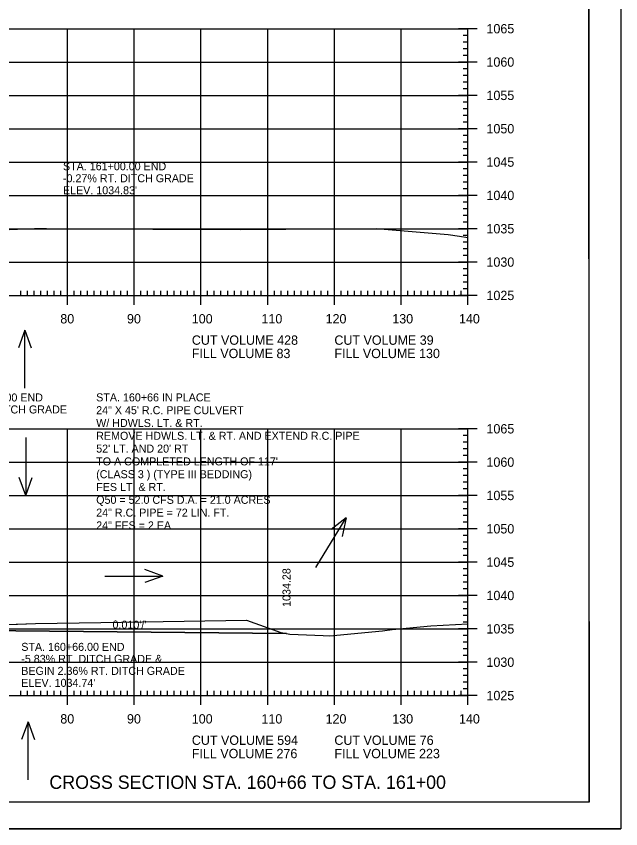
# Model space of a CAD drawing. Extents: x 1322838 to 1324533, y 339903 to 351025.
# Drawn here: x 1323776 to 1323866.6, y 345752.1 to 345873.9 of the extents above; entities that cross this region are included whole.
import ezdxf

# ---------------------------------------------------------------- set-up
doc = ezdxf.new("R2010")
doc.units = 0
for name, color, linetype in [('R_Axis', 7, 'Continuous'), ('R_Axis Annot', 7, 'Continuous'), ('R_Border', 7, 'Continuous'), ('R_Border Notes', 7, 'Continuous'), ('R_Draft', 7, 'Continuous'), ('R_Drive', 7, 'Continuous'), ('R_Exist Surface', 7, 'Continuous'), ('R_Fin Surface', 7, 'Continuous'), ('R_Fin Surface Annot', 7, 'Continuous'), ('R_Grid', 7, 'Continuous'), ('R_No Plot', 7, 'Continuous'), ('R_Water Annot', 7, 'Continuous')]:
    doc.layers.add(name, color=color, linetype=linetype)

msp = doc.modelspace()

# ---------------------------------------------------------------- linework, layer by layer
at = {"layer": 'R_Axis'}
for p, q in [((1323845.12, 345872.08), (1323842.32, 345872.08)), ((1323843.72, 345832.08), (1323843.72, 345872.08)), ((1323843.72, 345871.08), (1323843.02, 345871.08)), ((1323843.72, 345870.08), (1323843.02, 345870.08)), ((1323843.72, 345869.08), (1323843.02, 345869.08)), ((1323843.72, 345868.08), (1323843.02, 345868.08)), ((1323845.12, 345867.08), (1323842.32, 345867.08)), ((1323843.72, 345866.08), (1323843.02, 345866.08)), ((1323843.72, 345865.08), (1323843.02, 345865.08)), ((1323843.72, 345864.08), (1323843.02, 345864.08)), ((1323843.72, 345863.08), (1323843.02, 345863.08)), ((1323845.12, 345862.08), (1323842.32, 345862.08)), ((1323843.72, 345861.08), (1323843.02, 345861.08)), ((1323843.72, 345860.08), (1323843.02, 345860.08)), ((1323843.72, 345859.08), (1323843.02, 345859.08)), ((1323843.72, 345858.08), (1323843.02, 345858.08)), ((1323845.12, 345857.08), (1323842.32, 345857.08)), ((1323843.72, 345856.08), (1323843.02, 345856.08)), ((1323843.72, 345855.08), (1323843.02, 345855.08)), ((1323843.72, 345854.08), (1323843.02, 345854.08)), ((1323843.72, 345853.08), (1323843.02, 345853.08)), ((1323845.12, 345852.08), (1323842.32, 345852.08)), ((1323843.72, 345851.08), (1323843.02, 345851.08)), ((1323843.72, 345850.08), (1323843.02, 345850.08)), ((1323843.72, 345849.08), (1323843.02, 345849.08)), ((1323845.12, 345847.08), (1323842.32, 345847.08)), ((1323843.72, 345848.08), (1323843.02, 345848.08)), ((1323843.72, 345846.08), (1323843.02, 345846.08)), ((1323843.72, 345845.08), (1323843.02, 345845.08)), ((1323843.72, 345844.08), (1323843.02, 345844.08)), ((1323845.12, 345842.08), (1323842.32, 345842.08)), ((1323843.72, 345843.08), (1323843.02, 345843.08)), ((1323843.72, 345841.08), (1323843.02, 345841.08)), ((1323843.72, 345840.08), (1323843.02, 345840.08)), ((1323843.72, 345839.08), (1323843.02, 345839.08)), ((1323843.72, 345838.08), (1323843.02, 345838.08)), ((1323845.12, 345837.08), (1323842.32, 345837.08)), ((1323843.72, 345836.08), (1323843.02, 345836.08)), ((1323843.72, 345835.08), (1323843.02, 345835.08)), ((1323843.72, 345834.08), (1323843.02, 345834.08)), ((1323776.72, 345832.08), (1323776.72, 345832.78)), ((1323777.72, 345832.08), (1323777.72, 345832.78)), ((1323778.72, 345832.08), (1323778.72, 345832.78)), ((1323779.72, 345832.08), (1323779.72, 345832.78)), ((1323780.72, 345832.08), (1323780.72, 345832.78)), ((1323781.72, 345832.08), (1323781.72, 345832.78)), ((1323782.72, 345832.08), (1323782.72, 345832.78)), ((1323783.72, 345830.68), (1323783.72, 345833.48)), ((1323784.72, 345832.08), (1323784.72, 345832.78)), ((1323785.72, 345832.08), (1323785.72, 345832.78)), ((1323786.72, 345832.08), (1323786.72, 345832.78)), ((1323787.72, 345832.08), (1323787.72, 345832.78)), ((1323788.72, 345832.08), (1323788.72, 345832.78)), ((1323789.72, 345832.08), (1323789.72, 345832.78)), ((1323790.72, 345832.08), (1323790.72, 345832.78)), ((1323791.72, 345832.08), (1323791.72, 345832.78)), ((1323792.72, 345832.08), (1323792.72, 345832.78)), ((1323793.72, 345830.68), (1323793.72, 345833.48)), ((1323794.72, 345832.08), (1323794.72, 345832.78)), ((1323795.72, 345832.08), (1323795.72, 345832.78)), ((1323796.72, 345832.08), (1323796.72, 345832.78)), ((1323797.72, 345832.08), (1323797.72, 345832.78)), ((1323798.72, 345832.08), (1323798.72, 345832.78)), ((1323799.72, 345832.08), (1323799.72, 345832.78)), ((1323800.72, 345832.08), (1323800.72, 345832.78)), ((1323801.72, 345832.08), (1323801.72, 345832.78)), ((1323802.72, 345832.08), (1323802.72, 345832.78)), ((1323803.72, 345830.68), (1323803.72, 345833.48)), ((1323804.72, 345832.08), (1323804.72, 345832.78)), ((1323805.72, 345832.08), (1323805.72, 345832.78)), ((1323806.72, 345832.08), (1323806.72, 345832.78)), ((1323807.72, 345832.08), (1323807.72, 345832.78)), ((1323808.72, 345832.08), (1323808.72, 345832.78)), ((1323809.72, 345832.08), (1323809.72, 345832.78)), ((1323810.72, 345832.08), (1323810.72, 345832.78)), ((1323811.72, 345832.08), (1323811.72, 345832.78)), ((1323812.72, 345832.08), (1323812.72, 345832.78)), ((1323813.72, 345830.68), (1323813.72, 345833.48)), ((1323814.72, 345832.08), (1323814.72, 345832.78)), ((1323815.72, 345832.08), (1323815.72, 345832.78)), ((1323816.72, 345832.08), (1323816.72, 345832.78)), ((1323817.72, 345832.08), (1323817.72, 345832.78)), ((1323818.72, 345832.08), (1323818.72, 345832.78)), ((1323819.72, 345832.08), (1323819.72, 345832.78)), ((1323820.72, 345832.08), (1323820.72, 345832.78)), ((1323821.72, 345832.08), (1323821.72, 345832.78)), ((1323822.72, 345832.08), (1323822.72, 345832.78)), ((1323823.72, 345830.68), (1323823.72, 345833.48)), ((1323824.72, 345832.08), (1323824.72, 345832.78)), ((1323825.72, 345832.08), (1323825.72, 345832.78)), ((1323826.72, 345832.08), (1323826.72, 345832.78)), ((1323827.72, 345832.08), (1323827.72, 345832.78)), ((1323828.72, 345832.08), (1323828.72, 345832.78)), ((1323829.72, 345832.08), (1323829.72, 345832.78)), ((1323830.72, 345832.08), (1323830.72, 345832.78)), ((1323831.72, 345832.08), (1323831.72, 345832.78)), ((1323832.72, 345832.08), (1323832.72, 345832.78)), ((1323833.72, 345830.68), (1323833.72, 345833.48)), ((1323834.72, 345832.08), (1323834.72, 345832.78)), ((1323835.72, 345832.08), (1323835.72, 345832.78)), ((1323836.72, 345832.08), (1323836.72, 345832.78)), ((1323837.72, 345832.08), (1323837.72, 345832.78)), ((1323838.72, 345832.08), (1323838.72, 345832.78)), ((1323839.72, 345832.08), (1323839.72, 345832.78)), ((1323840.72, 345832.08), (1323840.72, 345832.78)), ((1323841.72, 345832.08), (1323841.72, 345832.78)), ((1323842.72, 345832.08), (1323842.72, 345832.78)), ((1323843.72, 345833.08), (1323843.02, 345833.08)), ((1323843.72, 345830.68), (1323843.72, 345833.48)), ((1323563.72, 345832.08), (1323843.72, 345832.08)), ((1323845.12, 345832.08), (1323842.32, 345832.08)), ((1323845.12, 345812.08), (1323842.32, 345812.08)), ((1323843.72, 345772.08), (1323843.72, 345812.08)), ((1323843.72, 345811.08), (1323843.02, 345811.08)), ((1323843.72, 345810.08), (1323843.02, 345810.08)), ((1323843.72, 345809.08), (1323843.02, 345809.08)), ((1323843.72, 345808.08), (1323843.02, 345808.08)), ((1323845.12, 345807.08), (1323842.32, 345807.08)), ((1323843.72, 345806.08), (1323843.02, 345806.08)), ((1323843.72, 345805.08), (1323843.02, 345805.08)), ((1323843.72, 345804.08), (1323843.02, 345804.08)), ((1323845.12, 345802.08), (1323842.32, 345802.08)), ((1323843.72, 345803.08), (1323843.02, 345803.08)), ((1323843.72, 345801.08), (1323843.02, 345801.08)), ((1323843.72, 345800.08), (1323843.02, 345800.08)), ((1323843.72, 345799.08), (1323843.02, 345799.08)), ((1323845.12, 345797.08), (1323842.32, 345797.08)), ((1323843.72, 345798.08), (1323843.02, 345798.08)), ((1323843.72, 345796.08), (1323843.02, 345796.08)), ((1323843.72, 345795.08), (1323843.02, 345795.08)), ((1323843.72, 345794.08), (1323843.02, 345794.08)), ((1323843.72, 345793.08), (1323843.02, 345793.08)), ((1323845.12, 345792.08), (1323842.32, 345792.08)), ((1323843.72, 345791.08), (1323843.02, 345791.08)), ((1323843.72, 345790.08), (1323843.02, 345790.08)), ((1323843.72, 345789.08), (1323843.02, 345789.08)), ((1323843.72, 345788.08), (1323843.02, 345788.08)), ((1323845.12, 345787.08), (1323842.32, 345787.08)), ((1323843.72, 345786.08), (1323843.02, 345786.08)), ((1323843.72, 345785.08), (1323843.02, 345785.08)), ((1323843.72, 345784.08), (1323843.02, 345784.08)), ((1323843.72, 345783.08), (1323843.02, 345783.08)), ((1323845.12, 345782.08), (1323842.32, 345782.08)), ((1323843.72, 345781.08), (1323843.02, 345781.08)), ((1323843.72, 345780.08), (1323843.02, 345780.08)), ((1323843.72, 345779.08), (1323843.02, 345779.08)), ((1323843.72, 345778.08), (1323843.02, 345778.08)), ((1323845.12, 345777.08), (1323842.32, 345777.08)), ((1323843.72, 345776.08), (1323843.02, 345776.08)), ((1323843.72, 345775.08), (1323843.02, 345775.08)), ((1323843.72, 345774.08), (1323843.02, 345774.08)), ((1323776.72, 345772.08), (1323776.72, 345772.78)), ((1323777.72, 345772.08), (1323777.72, 345772.78)), ((1323778.72, 345772.08), (1323778.72, 345772.78)), ((1323779.72, 345772.08), (1323779.72, 345772.78)), ((1323780.72, 345772.08), (1323780.72, 345772.78)), ((1323781.72, 345772.08), (1323781.72, 345772.78)), ((1323782.72, 345772.08), (1323782.72, 345772.78)), ((1323783.72, 345770.68), (1323783.72, 345773.48)), ((1323784.72, 345772.08), (1323784.72, 345772.78)), ((1323785.72, 345772.08), (1323785.72, 345772.78)), ((1323786.72, 345772.08), (1323786.72, 345772.78)), ((1323787.72, 345772.08), (1323787.72, 345772.78)), ((1323788.72, 345772.08), (1323788.72, 345772.78)), ((1323789.72, 345772.08), (1323789.72, 345772.78)), ((1323790.72, 345772.08), (1323790.72, 345772.78)), ((1323791.72, 345772.08), (1323791.72, 345772.78)), ((1323792.72, 345772.08), (1323792.72, 345772.78)), ((1323793.72, 345770.68), (1323793.72, 345773.48)), ((1323794.72, 345772.08), (1323794.72, 345772.78)), ((1323795.72, 345772.08), (1323795.72, 345772.78)), ((1323796.72, 345772.08), (1323796.72, 345772.78)), ((1323797.72, 345772.08), (1323797.72, 345772.78)), ((1323798.72, 345772.08), (1323798.72, 345772.78)), ((1323799.72, 345772.08), (1323799.72, 345772.78)), ((1323800.72, 345772.08), (1323800.72, 345772.78)), ((1323801.72, 345772.08), (1323801.72, 345772.78)), ((1323802.72, 345772.08), (1323802.72, 345772.78)), ((1323803.72, 345770.68), (1323803.72, 345773.48)), ((1323804.72, 345772.08), (1323804.72, 345772.78)), ((1323805.72, 345772.08), (1323805.72, 345772.78)), ((1323806.72, 345772.08), (1323806.72, 345772.78)), ((1323807.72, 345772.08), (1323807.72, 345772.78)), ((1323808.72, 345772.08), (1323808.72, 345772.78)), ((1323809.72, 345772.08), (1323809.72, 345772.78)), ((1323810.72, 345772.08), (1323810.72, 345772.78)), ((1323811.72, 345772.08), (1323811.72, 345772.78)), ((1323812.72, 345772.08), (1323812.72, 345772.78)), ((1323813.72, 345770.68), (1323813.72, 345773.48)), ((1323814.72, 345772.08), (1323814.72, 345772.78)), ((1323815.72, 345772.08), (1323815.72, 345772.78)), ((1323816.72, 345772.08), (1323816.72, 345772.78)), ((1323817.72, 345772.08), (1323817.72, 345772.78)), ((1323818.72, 345772.08), (1323818.72, 345772.78)), ((1323819.72, 345772.08), (1323819.72, 345772.78)), ((1323820.72, 345772.08), (1323820.72, 345772.78)), ((1323821.72, 345772.08), (1323821.72, 345772.78)), ((1323822.72, 345772.08), (1323822.72, 345772.78)), ((1323823.72, 345770.68), (1323823.72, 345773.48)), ((1323824.72, 345772.08), (1323824.72, 345772.78)), ((1323825.72, 345772.08), (1323825.72, 345772.78)), ((1323826.72, 345772.08), (1323826.72, 345772.78)), ((1323827.72, 345772.08), (1323827.72, 345772.78)), ((1323828.72, 345772.08), (1323828.72, 345772.78)), ((1323829.72, 345772.08), (1323829.72, 345772.78)), ((1323830.72, 345772.08), (1323830.72, 345772.78)), ((1323831.72, 345772.08), (1323831.72, 345772.78)), ((1323832.72, 345772.08), (1323832.72, 345772.78)), ((1323833.72, 345770.68), (1323833.72, 345773.48)), ((1323834.72, 345772.08), (1323834.72, 345772.78)), ((1323835.72, 345772.08), (1323835.72, 345772.78)), ((1323836.72, 345772.08), (1323836.72, 345772.78)), ((1323837.72, 345772.08), (1323837.72, 345772.78)), ((1323838.72, 345772.08), (1323838.72, 345772.78)), ((1323839.72, 345772.08), (1323839.72, 345772.78)), ((1323840.72, 345772.08), (1323840.72, 345772.78)), ((1323841.72, 345772.08), (1323841.72, 345772.78)), ((1323842.72, 345772.08), (1323842.72, 345772.78)), ((1323843.72, 345773.08), (1323843.02, 345773.08)), ((1323843.72, 345770.68), (1323843.72, 345773.48)), ((1323563.72, 345772.08), (1323843.72, 345772.08)), ((1323845.12, 345772.08), (1323842.32, 345772.08))]:
    msp.add_line(p, q, dxfattribs=at)
at = {"layer": 'R_Border'}
for q in [(1323861.9, 345961.54), (1323545.72, 345756.08)]:
    msp.add_line((1323861.9, 345756.08), q, dxfattribs=at)
at = {"layer": 'R_Exist Surface'}
for points in [[(1323768.58, 345841.71), (1323778.76, 345842.11), (1323780.54, 345842.13), (1323783.34, 345842.09), (1323809.64, 345841.98), (1323830, 345842.11), (1323840.76, 345841.21), (1323842.49, 345840.98), (1323843.72, 345840.79)], [(1323765.38, 345782.39), (1323778.9, 345782.87), (1323788.73, 345783.01), (1323810.56, 345783.38), (1323815.7, 345781.52), (1323817.04, 345781.28), (1323822.03, 345781.06), (1323823.04, 345781.05), (1323830.94, 345781.79), (1323832.37, 345781.98), (1323838.17, 345782.55), (1323843.72, 345782.81)]]:
    msp.add_lwpolyline(points, dxfattribs=at)
at = {"layer": 'R_Fin Surface'}
msp.add_lwpolyline([(1323674.22, 345788.31), (1323703.7, 345788.99), (1323703.72, 345788.99), (1323703.73, 345788.99), (1323733.22, 345789.67), (1323735.22, 345789.71), (1323741.22, 345789.85), (1323747.96, 345788.16), (1323747.96, 345788.16), (1323761.77, 345784.71), (1323763.21, 345784.35), (1323763.22, 345784.35), (1323770.73, 345781.84), (1323770.8, 345781.82), (1323816.54, 345781.37)], dxfattribs=at)
at = {"layer": 'R_Grid'}
for p, q in [((1323563.72, 345872.08), (1323843.72, 345872.08)), ((1323783.72, 345832.08), (1323783.72, 345872.08)), ((1323793.72, 345832.08), (1323793.72, 345872.08)), ((1323803.72, 345832.08), (1323803.72, 345872.08)), ((1323813.72, 345832.08), (1323813.72, 345872.08)), ((1323823.72, 345832.08), (1323823.72, 345872.08)), ((1323833.72, 345832.08), (1323833.72, 345872.08)), ((1323843.72, 345832.08), (1323843.72, 345872.08)), ((1323563.72, 345867.08), (1323843.72, 345867.08)), ((1323563.72, 345862.08), (1323843.72, 345862.08)), ((1323563.72, 345857.08), (1323843.72, 345857.08)), ((1323563.72, 345852.08), (1323843.72, 345852.08)), ((1323563.72, 345847.08), (1323843.72, 345847.08)), ((1323563.72, 345842.08), (1323843.72, 345842.08)), ((1323563.72, 345837.08), (1323843.72, 345837.08)), ((1323563.72, 345832.08), (1323843.72, 345832.08)), ((1323563.72, 345812.08), (1323843.72, 345812.08)), ((1323783.72, 345772.08), (1323783.72, 345812.08)), ((1323793.72, 345772.08), (1323793.72, 345812.08)), ((1323803.72, 345772.08), (1323803.72, 345812.08)), ((1323813.72, 345772.08), (1323813.72, 345812.08)), ((1323823.72, 345772.08), (1323823.72, 345812.08)), ((1323833.72, 345772.08), (1323833.72, 345812.08)), ((1323843.72, 345772.08), (1323843.72, 345812.08)), ((1323563.72, 345807.08), (1323843.72, 345807.08)), ((1323563.72, 345802.08), (1323843.72, 345802.08)), ((1323563.72, 345797.08), (1323843.72, 345797.08)), ((1323563.72, 345792.08), (1323843.72, 345792.08)), ((1323563.72, 345787.08), (1323843.72, 345787.08)), ((1323563.72, 345782.08), (1323843.72, 345782.08)), ((1323563.72, 345777.08), (1323843.72, 345777.08)), ((1323563.72, 345772.08), (1323843.72, 345772.08))]:
    msp.add_line(p, q, dxfattribs=at)
at = {"layer": 'R_No Plot'}
msp.add_line((1323533.31, 345752.1), (1323866.65, 345752.1), dxfattribs=at)
for points in [[(1323533.31, 345965.44), (1323866.65, 345965.44), (1323866.65, 345752.1), (1323533.31, 345752.1)], [(1323779.64, 345961.54), (1323799.26, 345961.54), (1323799.26, 345951.66), (1323815.37, 345951.66), (1323838.57, 345951.66), (1323838.57, 345918.99), (1323861.77, 345918.99), (1323861.9, 345756.08), (1323545.72, 345756.08), (1323545.72, 345961.54)], [(1323768.74, 345782.51), (1323778.9, 345782.87), (1323788.73, 345783.01), (1323810.56, 345783.38), (1323815.7, 345781.52), (1323816.54, 345781.37), (1323816.54, 345781.37), (1323770.8, 345781.82), (1323770.73, 345781.84)]]:
    msp.add_lwpolyline(points, close=True, dxfattribs=at)
at = {"layer": 'R_Water Annot'}
for p, q in [((1323777.3, 345826.88), (1323776.34, 345824.22)), ((1323777.3, 345818.19), (1323777.3, 345826.88)), ((1323777.3, 345826.88), (1323778.27, 345824.22)), ((1323777.45, 345810.79), (1323777.45, 345802.1)), ((1323777.45, 345802.1), (1323776.48, 345804.76)), ((1323777.45, 345802.1), (1323778.42, 345804.76)), ((1323820.93, 345791.3), (1323825.46, 345798.72)), ((1323825.46, 345798.72), (1323823.25, 345796.96)), ((1323825.46, 345798.72), (1323824.9, 345795.95)), ((1323797.98, 345789.99), (1323795.32, 345790.96)), ((1323789.28, 345789.99), (1323797.98, 345789.99)), ((1323797.98, 345789.99), (1323795.32, 345789.02)), ((1323777.79, 345768.14), (1323776.82, 345765.48)), ((1323777.79, 345759.45), (1323777.79, 345768.14)), ((1323777.79, 345768.14), (1323778.76, 345765.48))]:
    msp.add_line(p, q, dxfattribs=at)

# ---------------------------------------------------------------- texts
at = {"layer": 'R_Axis Annot'}
for s, p in [('1065', (1323846.52, 345871.38)), ('1060', (1323846.52, 345866.38)), ('1055', (1323846.52, 345861.38)), ('1050', (1323846.52, 345856.38)), ('1045', (1323846.52, 345851.38)), ('1040', (1323846.52, 345846.38)), ('1035', (1323846.52, 345841.38)), ('1030', (1323846.52, 345836.38)), ('1025', (1323846.52, 345831.38)), ('80', (1323782.63, 345827.88)), ('90', (1323792.63, 345827.88)), ('100', (1323802.34, 345827.88)), ('110', (1323812.79, 345827.88)), ('120', (1323822.4, 345827.88)), ('130', (1323832.4, 345827.88)), ('140', (1323842.4, 345827.88)), ('CUT VOLUME 428', (1323802.35, 345824.68)), ('CUT VOLUME 39', (1323823.72, 345824.68)), ('FILL VOLUME 83', (1323802.35, 345822.68)), ('FILL VOLUME 130', (1323823.72, 345822.68)), ('1065', (1323846.52, 345811.38)), ('1060', (1323846.52, 345806.38)), ('1055', (1323846.52, 345801.38)), ('1050', (1323846.52, 345796.38)), ('1045', (1323846.52, 345791.38)), ('1040', (1323846.52, 345786.38)), ('1035', (1323846.52, 345781.38)), ('1030', (1323846.52, 345776.38)), ('1025', (1323846.52, 345771.38)), ('80', (1323782.63, 345767.88)), ('90', (1323792.63, 345767.88)), ('100', (1323802.34, 345767.88)), ('110', (1323812.79, 345767.88)), ('120', (1323822.4, 345767.88)), ('130', (1323832.4, 345767.88)), ('140', (1323842.4, 345767.88)), ('CUT VOLUME 594', (1323802.35, 345764.68)), ('CUT VOLUME 76', (1323823.72, 345764.68)), ('FILL VOLUME 276', (1323802.35, 345762.68)), ('FILL VOLUME 223', (1323823.72, 345762.68))]:
    msp.add_text(s, height=1.4, dxfattribs=at).set_placement(p)
at = {"layer": 'R_Border Notes'}
for s, p in [('STA. 160+66 IN PLACE', (1323788.01, 345816.19)), ('24" X 45\' R.C. PIPE CULVERT', (1323788.01, 345814.27)), ('W/ HDWLS. LT. & RT.', (1323788.01, 345812.35)), ('REMOVE HDWLS. LT. & RT. AND EXTEND R.C. PIPE', (1323788.01, 345810.43)), ("52' LT. AND 20' RT", (1323788.01, 345808.51)), ("TO A COMPLETED LENGTH OF 117'", (1323788.01, 345806.59)), ('(CLASS 3 ) (TYPE III BEDDING)', (1323788.01, 345804.67)), ('FES LT. & RT.  ', (1323788.01, 345802.75)), ('Q50 = 52.0 CFS D.A. = 21.0 ACRES', (1323788.01, 345800.83)), ('24" R.C. PIPE = 72 LIN. FT.', (1323788.01, 345798.91)), ('24" FES = 2 EA.', (1323788.01, 345796.99))]:
    msp.add_text(s, height=1.2, dxfattribs=at).set_placement(p)
at = {"layer": 'R_Draft'}
msp.add_text('CROSS SECTION STA. 160+66 TO STA. 161+00', height=2, dxfattribs=at).set_placement((1323780.99, 345758.08))
at = {"layer": 'R_Drive'}
for s, p in [('STA. 161+00.00 END', (1323783.03, 345850.85)), ('-0.27% RT. DITCH GRADE', (1323783.03, 345849.05)), ("ELEV. 1034.83'", (1323783.03, 345847.25)), ('STA. 160+80.00 END', (1323764.55, 345816.18)), ('2.36% RT. DITCH GRADE', (1323764.55, 345814.38)), ('STA. 160+66.00 END ', (1323776.78, 345778.78)), ('-5.83% RT. DITCH GRADE &', (1323776.78, 345776.98)), ('BEGIN 2.36% RT. DITCH GRADE', (1323776.78, 345775.18)), ("ELEV. 1034.74'", (1323776.78, 345773.38))]:
    msp.add_text(s, height=1.2, dxfattribs=at).set_placement(p)
at = {"layer": 'R_Fin Surface Annot'}
for s, rotation, p in [('1034.28', 90, (1323817.14, 345785.37)), ("0.010'/'", 359.4272, (1323790.45, 345782.13))]:
    msp.add_text(s, height=1.2, rotation=rotation, dxfattribs=at).set_placement(p)

doc.saveas('drawing.dxf')
